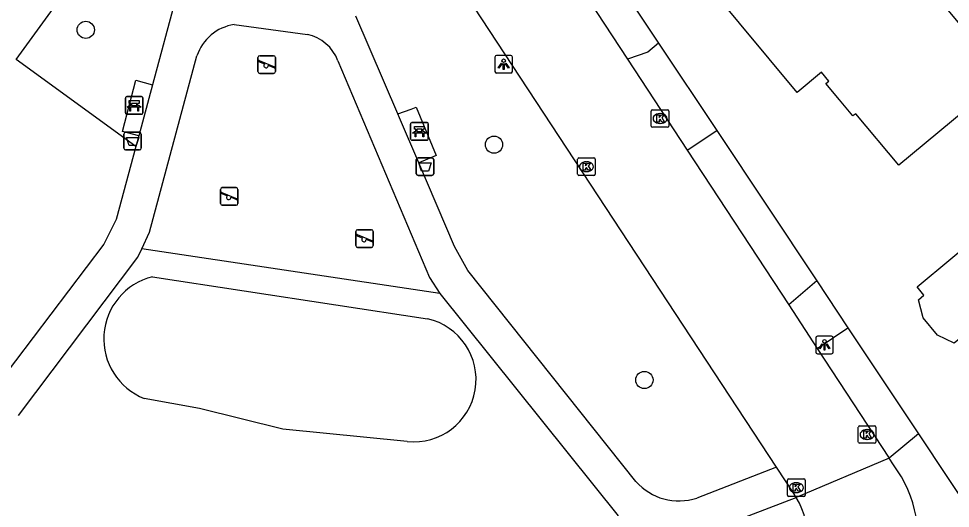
# Model space of a CAD drawing. Extents: x 157321 to 158827, y 386650 to 388532.
# Drawn here: x 158159.8 to 158212.8, y 387386.7 to 387414.5 of the extents above; entities that cross this region are included whole.
import ezdxf

# ---------------------------------------------------------------- set-up
doc = ezdxf.new("R2010")
doc.units = 0
for name, color, linetype in [('IMGEO_Afvalbak', 7, 'Continuous'), ('IMGEO_Bank', 7, 'Continuous'), ('IMGEO_Berm_groen', 7, 'Continuous'), ('IMGEO_Boom', 7, 'Continuous'), ('IMGEO_Groenvoorziening', 7, 'Continuous'), ('IMGEO_Kolk', 7, 'Continuous'), ('IMGEO_Lichtpunt', 7, 'Continuous'), ('IMGEO_Pand', 7, 'Continuous'), ('IMGEO_Rijbaan_lokaal_gesloten', 7, 'Continuous'), ('IMGEO_Rijbaan_lokaal_open', 7, 'Continuous'), ('IMGEO_Speelvoorziening', 7, 'Continuous'), ('IMGEO_Voetpad_halfverhard', 7, 'Continuous'), ('IMGEO_Voetpad_open', 7, 'Continuous')]:
    doc.layers.add(name, color=color, linetype=linetype)

msp = doc.modelspace()

# ---------------------------------------------------------------- linework, layer by layer
at = {"layer": 'IMGEO_Afvalbak'}
for p, q in [((158165.792, 387407.169), (158165.792, 387407.969)), ((158165.792, 387407.969), (158165.792, 387407.169)), ((158165.892, 387408.069), (158166.682, 387408.069)), ((158166.682, 387408.069), (158165.892, 387408.069)), ((158166.782, 387407.969), (158166.782, 387407.169)), ((158166.782, 387407.169), (158166.782, 387407.969)), ((158166.682, 387407.069), (158165.892, 387407.069)), ((158165.892, 387407.069), (158166.682, 387407.069)), ((158182.41, 387405.715), (158182.41, 387406.515)), ((158182.41, 387406.515), (158182.41, 387405.715)), ((158182.51, 387406.615), (158183.3, 387406.615)), ((158183.3, 387406.615), (158182.51, 387406.615)), ((158183.4, 387406.515), (158183.4, 387405.715)), ((158183.4, 387405.715), (158183.4, 387406.515)), ((158183.3, 387405.615), (158182.51, 387405.615)), ((158182.51, 387405.615), (158183.3, 387405.615))]:
    msp.add_line(p, q, dxfattribs=at)
for points in [[(158165.935, 387407.783), (158166.639, 387407.783), (158166.49, 387407.313), (158166.084, 387407.313), (158165.935, 387407.783)], [(158182.553, 387406.329), (158183.257, 387406.329), (158183.108, 387405.859), (158182.702, 387405.859), (158182.553, 387406.329)]]:
    msp.add_lwpolyline(points, dxfattribs=at)
for centre, start, end in [((158165.892, 387407.969), 90, 180), ((158165.892, 387407.969), 90, 180), ((158166.682, 387407.969), 0, 90), ((158166.682, 387407.969), 360, 90), ((158165.892, 387407.169), 180, 270), ((158165.892, 387407.169), 180, 270), ((158166.682, 387407.169), 270, 0), ((158166.682, 387407.169), 270, 0), ((158182.51, 387406.515), 90, 180), ((158182.51, 387406.515), 90, 180), ((158183.3, 387406.515), 0, 90), ((158183.3, 387406.515), 360, 90), ((158182.51, 387405.715), 180, 270), ((158182.51, 387405.715), 180, 270), ((158183.3, 387405.715), 270, 0), ((158183.3, 387405.715), 270, 0)]:
    msp.add_arc(centre, 0.1, start, end, dxfattribs=at)
at = {"layer": 'IMGEO_Bank'}
for p, q in [((158165.878, 387409.17), (158165.878, 387410.011)), ((158165.878, 387410.011), (158165.878, 387409.17)), ((158165.953, 387410.095), (158166.794, 387410.095)), ((158166.794, 387410.095), (158165.953, 387410.095)), ((158166.187, 387409.601), (158166.187, 387409.707)), ((158166.231, 387409.707), (158166.231, 387409.601)), ((158166.519, 387409.713), (158166.237, 387409.713)), ((158166.525, 387409.601), (158166.525, 387409.707)), ((158166.569, 387409.707), (158166.569, 387409.601)), ((158166.878, 387410.02), (158166.878, 387409.179)), ((158166.878, 387409.179), (158166.878, 387410.02)), ((158166.575, 387409.493), (158166.182, 387409.493)), ((158166.237, 387409.595), (158166.519, 387409.595)), ((158166.803, 387409.095), (158165.962, 387409.095)), ((158165.962, 387409.095), (158166.803, 387409.095)), ((158182.161, 387408.624), (158183.002, 387408.624)), ((158183.002, 387408.624), (158182.161, 387408.624)), ((158182.086, 387407.699), (158182.086, 387408.54)), ((158182.086, 387408.54), (158182.086, 387407.699)), ((158182.395, 387408.13), (158182.395, 387408.236)), ((158182.439, 387408.236), (158182.439, 387408.13)), ((158182.727, 387408.242), (158182.445, 387408.242)), ((158182.445, 387408.124), (158182.727, 387408.124)), ((158182.733, 387408.13), (158182.733, 387408.236)), ((158182.777, 387408.236), (158182.777, 387408.13)), ((158183.086, 387408.549), (158183.086, 387407.708)), ((158183.086, 387407.708), (158183.086, 387408.549)), ((158183.011, 387407.624), (158182.17, 387407.624)), ((158182.17, 387407.624), (158183.011, 387407.624)), ((158182.783, 387408.022), (158182.39, 387408.022))]:
    msp.add_line(p, q, dxfattribs=at)
for points in [[(158166.181, 387409.713), (158166.095, 387409.713), (158166.095, 387409.874), (158166.658, 387409.874), (158166.658, 387409.713), (158166.575, 387409.713)], [(158166.125, 387409.493), (158165.983, 387409.493), (158166.095, 387409.595), (158166.181, 387409.595)], [(158166.175, 387409.486), (158166.175, 387409.279), (158166.132, 387409.279), (158166.132, 387409.486)], [(158166.575, 387409.595), (158166.658, 387409.595), (158166.77, 387409.493), (158166.631, 387409.493)], [(158166.625, 387409.486), (158166.625, 387409.279), (158166.581, 387409.279), (158166.581, 387409.486)], [(158182.333, 387408.022), (158182.191, 387408.022), (158182.303, 387408.124), (158182.389, 387408.124)], [(158182.389, 387408.242), (158182.303, 387408.242), (158182.303, 387408.403), (158182.866, 387408.403), (158182.866, 387408.242), (158182.783, 387408.242)], [(158182.783, 387408.124), (158182.866, 387408.124), (158182.978, 387408.022), (158182.839, 387408.022)], [(158182.383, 387408.015), (158182.383, 387407.808), (158182.34, 387407.808), (158182.34, 387408.015)], [(158182.833, 387408.015), (158182.833, 387407.808), (158182.789, 387407.808), (158182.789, 387408.015)]]:
    msp.add_lwpolyline(points, dxfattribs=at)
for centre, radius, start, end in [((158165.956, 387410.017), 0.0779, 92.4484, 184.2845), ((158165.956, 387410.017), 0.0779, 92.4484, 184.2845), ((158166.18, 387409.706), 0.00671, 2.8957, 87.1043), ((158166.237, 387409.706), 0.00671, 92.8957, 177.1043), ((158166.519, 387409.706), 0.00671, 2.8957, 87.1043), ((158166.576, 387409.706), 0.00671, 92.8957, 177.1043), ((158166.8, 387410.017), 0.0779, 2.4484, 94.2845), ((158166.8, 387410.017), 0.0779, 2.4484, 94.2845), ((158165.956, 387409.173), 0.0779, 182.4484, 274.2845), ((158165.956, 387409.173), 0.0779, 182.4484, 274.2845), ((158166.125, 387409.486), 0.00671, 2.8957, 87.1043), ((158166.182, 387409.486), 0.00671, 92.8957, 177.1043), ((158166.18, 387409.602), 0.00671, 272.8957, 357.1043), ((158166.237, 387409.602), 0.00671, 182.8957, 267.1043), ((158166.519, 387409.602), 0.00671, 272.8957, 357.1043), ((158166.576, 387409.602), 0.00671, 182.8957, 267.1043), ((158166.574, 387409.486), 0.00671, 2.8957, 87.1043), ((158166.631, 387409.486), 0.00671, 92.8957, 177.1043), ((158166.8, 387409.173), 0.0779, 272.4484, 4.2845), ((158166.8, 387409.173), 0.0779, 272.4484, 4.2845), ((158182.164, 387408.546), 0.0779, 92.4484, 184.2845), ((158182.164, 387408.546), 0.0779, 92.4484, 184.2845), ((158183.008, 387408.546), 0.0779, 2.4484, 94.2845), ((158183.008, 387408.546), 0.0779, 2.4484, 94.2845), ((158182.388, 387408.235), 0.00671, 2.8957, 87.1043), ((158182.388, 387408.131), 0.00671, 272.8957, 357.1043), ((158182.445, 387408.235), 0.00671, 92.8957, 177.1043), ((158182.445, 387408.131), 0.00671, 182.8957, 267.1043), ((158182.727, 387408.235), 0.00671, 2.8957, 87.1043), ((158182.727, 387408.131), 0.00671, 272.8957, 357.1043), ((158182.784, 387408.235), 0.00671, 92.8957, 177.1043), ((158182.784, 387408.131), 0.00671, 182.8957, 267.1043), ((158182.164, 387407.702), 0.0779, 182.4484, 274.2845), ((158182.164, 387407.702), 0.0779, 182.4484, 274.2845), ((158182.333, 387408.015), 0.00671, 2.8957, 87.1043), ((158182.39, 387408.015), 0.00671, 92.8957, 177.1043), ((158182.782, 387408.015), 0.00671, 2.8957, 87.1043), ((158182.839, 387408.015), 0.00671, 92.8957, 177.1043), ((158183.008, 387407.702), 0.0779, 272.4484, 4.2845), ((158183.008, 387407.702), 0.0779, 272.4484, 4.2845)]:
    msp.add_arc(centre, radius, start, end, dxfattribs=at)
at = {"layer": 'IMGEO_Berm_groen'}
for points in [[(158188.758, 387424.311), (158196.186, 387413.139)], [(158199.492, 387408.168), (158205.174, 387399.622)], [(158206.948, 387396.956), (158210.955, 387390.929)]]:
    msp.add_lwpolyline(points, dxfattribs=at)
at = {"layer": 'IMGEO_Boom'}
for centre in [(158163.626, 387413.892), (158186.83, 387407.37), (158195.377, 387393.991)]:
    msp.add_circle(centre, 0.489, dxfattribs=at)
at = {"layer": 'IMGEO_Groenvoorziening'}
for points in [[(158166.475, 387407.255), (158159.666, 387412.214)], [(158166.641, 387407.872), (158165.706, 387408.118), (158166.469, 387411.035), (158167.416, 387410.765)], [(158181.364, 387409.113), (158182.127, 387409.392), (158182.406, 387409.494), (158183.533, 387406.755), (158182.559, 387406.325)], [(158183.753, 387398.901), (158166.807, 387401.446)], [(158167.411, 387399.859), (158183.05, 387397.466)], [(158181.898, 387390.491), (158174.836, 387391.193), (158170.099, 387392.371), (158166.955, 387392.937)]]:
    msp.add_lwpolyline(points, dxfattribs=at)
for centre, radius, start, end in [((158168.298, 387396.325), 3.644, 104.0917, 248.3702), ((158182.267, 387394.013), 3.541, 264.0132, 77.23)]:
    msp.add_arc(centre, radius, start, end, dxfattribs=at)
at = {"layer": 'IMGEO_Kolk'}
for p, q in [((158195.767, 387408.427), (158195.767, 387409.279)), ((158195.842, 387409.353), (158196.694, 387409.353)), ((158196.255, 387409.133), (158196.28, 387409.133)), ((158196.768, 387409.279), (158196.768, 387408.427)), ((158196.694, 387408.353), (158195.842, 387408.353)), ((158196.278, 387408.573), (158196.253, 387408.573)), ((158191.584, 387405.688), (158191.584, 387406.54)), ((158191.659, 387406.614), (158192.511, 387406.614)), ((158192.585, 387406.54), (158192.585, 387405.688)), ((158192.072, 387406.394), (158192.097, 387406.394)), ((158192.511, 387405.614), (158191.659, 387405.614)), ((158192.095, 387405.834), (158192.07, 387405.834)), ((158207.536, 387390.466), (158207.536, 387391.318)), ((158207.611, 387391.392), (158208.463, 387391.392)), ((158208.024, 387391.172), (158208.049, 387391.172)), ((158208.537, 387391.318), (158208.537, 387390.466)), ((158208.047, 387390.612), (158208.022, 387390.612)), ((158208.463, 387390.392), (158207.611, 387390.392)), ((158203.509, 387387.444), (158203.509, 387388.296)), ((158203.584, 387388.37), (158204.436, 387388.37)), ((158203.997, 387388.15), (158204.022, 387388.15)), ((158204.51, 387388.296), (158204.51, 387387.444)), ((158204.02, 387387.59), (158203.995, 387387.59)), ((158204.436, 387387.37), (158203.584, 387387.37))]:
    msp.add_line(p, q, dxfattribs=at)
for points in [[(158195.767, 387408.427), (158195.767, 387409.279)], [(158195.842, 387409.353), (158196.694, 387409.353)], [(158196.768, 387409.279), (158196.768, 387408.427)], [(158196.088, 387409.053), (158196.211, 387409.053), (158196.211, 387408.902), (158196.341, 387409.053), (158196.505, 387409.053), (158196.359, 387408.902), (158196.512, 387408.653), (158196.36, 387408.653), (158196.275, 387408.817), (158196.211, 387408.75), (158196.211, 387408.653), (158196.088, 387408.653), (158196.088, 387409.053)], [(158196.694, 387408.353), (158195.842, 387408.353)], [(158191.584, 387405.688), (158191.584, 387406.54)], [(158191.659, 387406.614), (158192.511, 387406.614)], [(158192.585, 387406.54), (158192.585, 387405.688)], [(158191.905, 387406.314), (158192.028, 387406.314), (158192.028, 387406.163), (158192.158, 387406.314), (158192.322, 387406.314), (158192.176, 387406.163), (158192.329, 387405.914), (158192.177, 387405.914), (158192.092, 387406.078), (158192.028, 387406.011), (158192.028, 387405.914), (158191.905, 387405.914), (158191.905, 387406.314)], [(158192.511, 387405.614), (158191.659, 387405.614)], [(158207.536, 387390.466), (158207.536, 387391.318)], [(158207.611, 387391.392), (158208.463, 387391.392)], [(158208.537, 387391.318), (158208.537, 387390.466)], [(158207.857, 387391.092), (158207.98, 387391.092), (158207.98, 387390.941), (158208.11, 387391.092), (158208.274, 387391.092), (158208.128, 387390.941), (158208.281, 387390.692), (158208.129, 387390.692), (158208.044, 387390.856), (158207.98, 387390.789), (158207.98, 387390.692), (158207.857, 387390.692), (158207.857, 387391.092)], [(158208.463, 387390.392), (158207.611, 387390.392)], [(158203.509, 387387.444), (158203.509, 387388.296)], [(158203.584, 387388.37), (158204.436, 387388.37)], [(158203.83, 387388.07), (158203.953, 387388.07), (158203.953, 387387.919), (158204.083, 387388.07), (158204.247, 387388.07), (158204.101, 387387.919), (158204.254, 387387.67), (158204.102, 387387.67), (158204.017, 387387.834), (158203.953, 387387.767), (158203.953, 387387.67), (158203.83, 387387.67), (158203.83, 387388.07)], [(158204.51, 387388.296), (158204.51, 387387.444)], [(158204.436, 387387.37), (158203.584, 387387.37)]]:
    msp.add_lwpolyline(points, dxfattribs=at)
for centre, start, end in [((158195.844, 387409.277), 91.552, 178.448), ((158195.844, 387409.277), 91.552, 178.448), ((158196.692, 387409.277), 1.552, 88.448), ((158196.692, 387409.277), 1.552, 88.448), ((158195.844, 387408.429), 181.552, 268.448), ((158195.844, 387408.429), 181.552, 268.448), ((158196.692, 387408.429), 271.552, 358.448), ((158196.692, 387408.429), 271.552, 358.448), ((158191.661, 387406.538), 91.552, 178.448), ((158191.661, 387406.538), 91.552, 178.448), ((158192.509, 387406.538), 1.552, 88.448), ((158192.509, 387406.538), 1.552, 88.448), ((158191.661, 387405.69), 181.552, 268.448), ((158191.661, 387405.69), 181.552, 268.448), ((158192.509, 387405.69), 271.552, 358.448), ((158192.509, 387405.69), 271.552, 358.448), ((158207.613, 387391.316), 91.552, 178.448), ((158207.613, 387391.316), 91.552, 178.448), ((158208.461, 387391.316), 1.552, 88.448), ((158208.461, 387391.316), 1.552, 88.448), ((158207.613, 387390.468), 181.552, 268.448), ((158207.613, 387390.468), 181.552, 268.448), ((158208.461, 387390.468), 271.552, 358.448), ((158208.461, 387390.468), 271.552, 358.448), ((158203.586, 387388.294), 91.552, 178.448), ((158203.586, 387388.294), 91.552, 178.448), ((158204.434, 387388.294), 1.552, 88.448), ((158204.434, 387388.294), 1.552, 88.448), ((158203.586, 387387.446), 181.552, 268.448), ((158203.586, 387387.446), 181.552, 268.448), ((158204.434, 387387.446), 271.552, 358.448), ((158204.434, 387387.446), 271.552, 358.448)]:
    msp.add_arc(centre, 0.0765, start, end, dxfattribs=at)
for centre, major_axis, ratio, start_param, end_param in [((158196.254, 387408.853), (-0.387, 0.002), 0.722429, 4.712389, 7.853982), ((158196.279, 387408.853), (-0.39, 0.002), 0.717154, 1.570796, 4.712389), ((158192.071, 387406.114), (-0.387, 0.002), 0.722429, 4.712389, 7.853982), ((158192.096, 387406.114), (-0.39, 0.002), 0.717154, 1.570796, 4.712389), ((158208.023, 387390.892), (-0.387, 0.002), 0.722429, 4.712389, 7.853982), ((158208.048, 387390.892), (-0.39, 0.002), 0.717154, 1.570796, 4.712389), ((158203.996, 387387.87), (-0.387, 0.002), 0.722429, 4.712389, 7.853982), ((158204.021, 387387.87), (-0.39, 0.002), 0.717154, 1.570796, 4.712389)]:
    msp.add_ellipse(centre, major_axis=major_axis, ratio=ratio, start_param=start_param, end_param=end_param, dxfattribs=at)
at = {"layer": 'IMGEO_Lichtpunt'}
for p, q in [((158186.878, 387412.341), (158186.878, 387411.534)), ((158186.878, 387412.341), (158186.878, 387411.534)), ((158187.78, 387412.436), (158186.972, 387412.436)), ((158187.78, 387412.436), (158186.972, 387412.436)), ((158187.874, 387411.534), (158187.874, 387412.341)), ((158187.874, 387411.534), (158187.874, 387412.341)), ((158186.972, 387411.44), (158187.78, 387411.44)), ((158186.972, 387411.44), (158187.78, 387411.44)), ((158206.016, 387396.481), (158205.208, 387396.481)), ((158206.016, 387396.481), (158205.208, 387396.481)), ((158205.114, 387396.386), (158205.114, 387395.579)), ((158205.114, 387396.386), (158205.114, 387395.579)), ((158206.11, 387395.579), (158206.11, 387396.386)), ((158206.11, 387395.579), (158206.11, 387396.386)), ((158205.208, 387395.485), (158206.016, 387395.485)), ((158205.208, 387395.485), (158206.016, 387395.485))]:
    msp.add_line(p, q, dxfattribs=at)
for points in [[(158187.252, 387412.005), (158187.291, 387411.977), (158187.103, 387411.715), (158187.065, 387411.742), (158187.252, 387412.005)], [(158187.354, 387411.957), (158187.401, 387411.957), (158187.401, 387411.635), (158187.354, 387411.635), (158187.354, 387411.957)], [(158187.464, 387411.977), (158187.502, 387412.004), (158187.689, 387411.742), (158187.65, 387411.714), (158187.464, 387411.977)], [(158205.488, 387396.05), (158205.527, 387396.022), (158205.339, 387395.76), (158205.301, 387395.787), (158205.488, 387396.05)], [(158205.59, 387396.002), (158205.637, 387396.002), (158205.637, 387395.68), (158205.59, 387395.68), (158205.59, 387396.002)], [(158205.7, 387396.022), (158205.738, 387396.049), (158205.925, 387395.787), (158205.886, 387395.759), (158205.7, 387396.022)]]:
    msp.add_lwpolyline(points, dxfattribs=at)
for centre in [(158187.377, 387412.139), (158205.613, 387396.184)]:
    msp.add_circle(centre, 0.0994, dxfattribs=at)
for centre, start, end in [((158186.972, 387412.341), 90, 180), ((158186.972, 387412.341), 90, 180), ((158187.78, 387412.341), 0, 90), ((158187.78, 387412.341), 0, 90), ((158186.972, 387411.534), 180, 270), ((158186.972, 387411.534), 180, 270), ((158187.78, 387411.534), 270, 0), ((158187.78, 387411.534), 270, 360), ((158205.208, 387396.386), 90, 180), ((158205.208, 387396.386), 90, 180), ((158206.016, 387396.386), 0, 90), ((158206.016, 387396.386), 0, 90), ((158205.208, 387395.579), 180, 270), ((158205.208, 387395.579), 180, 270), ((158206.016, 387395.579), 270, 0), ((158206.016, 387395.579), 270, 360)]:
    msp.add_arc(centre, 0.0946, start, end, dxfattribs=at)
at = {"layer": 'IMGEO_Pand'}
for points in [[(158220.87, 387434.176), (158224.719, 387429.534), (158217.715, 387423.728), (158219.94, 387421.05), (158212.641, 387414.986), (158215.82, 387411.16), (158209.831, 387406.209), (158207.393, 387409.124), (158207.229, 387408.997), (158206.459, 387409.923), (158205.698, 387410.837), (158205.867, 387410.978), (158205.445, 387411.485), (158204.051, 387410.326), (158199.195, 387416.212), (158203.046, 387419.403), (158205.564, 387421.489), (158205.889, 387421.097), (158211.811, 387426.004), (158211.486, 387426.396), (158214.34, 387428.76), (158220.87, 387434.176)], [(158231.543, 387421.64), (158233.166, 387419.678), (158227.45, 387414.95), (158231.08, 387410.56), (158223.066, 387403.926), (158228.36, 387397.53), (158221.755, 387392.085), (158217.896, 387388.904), (158214.067, 387393.535), (158215.001, 387394.273), (158213.289, 387396.329), (158212.991, 387396.08), (158212.033, 387396.533), (158211.216, 387397.524), (158210.96, 387398.544), (158211.267, 387398.806), (158210.873, 387399.291), (158216.625, 387404.057), (158215.67, 387405.21), (158216.742, 387406.097), (158215.118, 387408.06), (158231.543, 387421.64)]]:
    msp.add_lwpolyline(points, dxfattribs=at)
at = {"layer": 'IMGEO_Rijbaan_lokaal_gesloten'}
for points in [[(158187.101, 387423.209), (158189.594, 387419.593), (158194.425, 387412.221)], [(158202.88, 387389.042), (158183.912, 387417.919)], [(158194.425, 387412.221), (158197.813, 387407.052)], [(158197.813, 387407.052), (158203.577, 387398.257)], [(158203.577, 387398.257), (158205.194, 387395.79)], [(158205.194, 387395.79), (158209.286, 387389.546)], [(158209.286, 387389.546), (158204.012, 387387.321)], [(158209.536, 387389.165), (158209.286, 387389.546)], [(158204.012, 387387.321), (158203.867, 387387.545), (158202.88, 387389.042)]]:
    msp.add_lwpolyline(points, dxfattribs=at)
for centre, radius, start, end in [((158203.767, 387384.895), 7.178, 344.8774, 36.5095), ((158200.138, 387385.023), 4.504, 317.6921, 30.6739)]:
    msp.add_arc(centre, radius, start, end, dxfattribs=at)
at = {"layer": 'IMGEO_Rijbaan_lokaal_open'}
for points in [[(158159.666, 387412.214), (158168.886, 387424.874), (158171.097, 387427.853)], [(158196.186, 387413.139), (158195.58, 387412.631), (158194.425, 387412.221)], [(158196.186, 387413.139), (158199.492, 387408.168)], [(158197.813, 387407.052), (158199.492, 387408.168)], [(158210.955, 387390.929), (158209.286, 387389.546)], [(158210.955, 387390.929), (158214.258, 387385.961)]]:
    msp.add_lwpolyline(points, dxfattribs=at)
at = {"layer": 'IMGEO_Speelvoorziening'}
for p, q in [((158173.412, 387411.519), (158173.412, 387412.319)), ((158173.412, 387412.319), (158173.412, 387411.519)), ((158173.512, 387412.419), (158174.302, 387412.419)), ((158174.302, 387412.419), (158173.512, 387412.419)), ((158174.402, 387412.319), (158174.402, 387411.519)), ((158174.402, 387411.519), (158174.402, 387412.319)), ((158173.795, 387411.947), (158173.456, 387412.084)), ((158173.481, 387412.144), (158174.357, 387411.791)), ((158174.333, 387411.731), (158173.993, 387411.868)), ((158174.302, 387411.419), (158173.512, 387411.419)), ((158173.512, 387411.419), (158174.302, 387411.419)), ((158171.387, 387404.924), (158172.177, 387404.924)), ((158172.177, 387404.924), (158171.387, 387404.924)), ((158171.287, 387404.024), (158171.287, 387404.824)), ((158171.287, 387404.824), (158171.287, 387404.024)), ((158171.67, 387404.452), (158171.331, 387404.589)), ((158171.356, 387404.649), (158172.232, 387404.296)), ((158172.208, 387404.236), (158171.868, 387404.373)), ((158172.277, 387404.824), (158172.277, 387404.024)), ((158172.277, 387404.024), (158172.277, 387404.824)), ((158172.177, 387403.924), (158171.387, 387403.924)), ((158171.387, 387403.924), (158172.177, 387403.924)), ((158178.975, 387401.629), (158178.975, 387402.429)), ((158178.975, 387402.429), (158178.975, 387401.629)), ((158179.044, 387402.254), (158179.92, 387401.901)), ((158179.075, 387402.529), (158179.865, 387402.529)), ((158179.865, 387402.529), (158179.075, 387402.529)), ((158179.965, 387402.429), (158179.965, 387401.629)), ((158179.965, 387401.629), (158179.965, 387402.429)), ((158179.358, 387402.057), (158179.019, 387402.194)), ((158179.896, 387401.841), (158179.556, 387401.978)), ((158179.865, 387401.529), (158179.075, 387401.529)), ((158179.075, 387401.529), (158179.865, 387401.529))]:
    msp.add_line(p, q, dxfattribs=at)
for centre, radius, start, end in [((158173.512, 387412.319), 0.1, 90, 180), ((158173.512, 387412.319), 0.1, 90, 180), ((158174.302, 387412.319), 0.1, 0, 90), ((158174.302, 387412.319), 0.1, 360, 90), ((158173.469, 387412.114), 0.0327, 68.078, 248.078), ((158173.874, 387411.857), 0.12, 130.9928, 5.1632), ((158174.345, 387411.761), 0.0327, 248.078, 68.078), ((158173.512, 387411.519), 0.1, 180, 270), ((158173.512, 387411.519), 0.1, 180, 270), ((158174.302, 387411.519), 0.1, 270, 0), ((158174.302, 387411.519), 0.1, 270, 0), ((158171.387, 387404.824), 0.1, 90, 180), ((158171.387, 387404.824), 0.1, 90, 180), ((158172.177, 387404.824), 0.1, 0, 90), ((158172.177, 387404.824), 0.1, 360, 90), ((158171.344, 387404.619), 0.0327, 68.078, 248.078), ((158171.749, 387404.362), 0.12, 130.9928, 5.1632), ((158171.387, 387404.024), 0.1, 180, 270), ((158171.387, 387404.024), 0.1, 180, 270), ((158172.177, 387404.024), 0.1, 270, 0), ((158172.177, 387404.024), 0.1, 270, 0), ((158172.22, 387404.266), 0.0327, 248.078, 68.078), ((158179.075, 387402.429), 0.1, 90, 180), ((158179.075, 387402.429), 0.1, 90, 180), ((158179.032, 387402.224), 0.0327, 68.078, 248.078), ((158179.865, 387402.429), 0.1, 0, 90), ((158179.865, 387402.429), 0.1, 360, 90), ((158179.437, 387401.967), 0.12, 130.9928, 5.1632), ((158179.908, 387401.871), 0.0327, 248.078, 68.078), ((158179.075, 387401.629), 0.1, 180, 270), ((158179.075, 387401.629), 0.1, 180, 270), ((158179.865, 387401.629), 0.1, 270, 0), ((158179.865, 387401.629), 0.1, 270, 0)]:
    msp.add_arc(centre, radius, start, end, dxfattribs=at)
at = {"layer": 'IMGEO_Voetpad_halfverhard'}
for points in [[(158168.772, 387415.789), (158167.416, 387410.765)], [(158181.364, 387409.113), (158178.979, 387414.679)], [(158172.058, 387414.191), (158176.22, 387413.627)], [(158166.807, 387401.446), (158167.242, 387402.386), (158169.946, 387412.409)], [(158177.953, 387412.135), (158183.17, 387399.822), (158183.753, 387398.901)], [(158167.416, 387410.765), (158166.641, 387407.872)], [(158182.559, 387406.325), (158181.462, 387408.884), (158181.364, 387409.113)], [(158166.641, 387407.872), (158166.475, 387407.255)], [(158166.475, 387407.255), (158165.36, 387403.115), (158164.649, 387401.716), (158158.618, 387393.745)], [(158194.898, 387388.226), (158185.333, 387400.206), (158184.592, 387401.582), (158182.559, 387406.325)], [(158159.811, 387391.972), (158166.587, 387400.97), (158166.807, 387401.446)], [(158183.753, 387398.901), (158193.879, 387386.271)], [(158202.88, 387389.042), (158198.355, 387387.28)], [(158179.918, 387360.167), (158197.687, 387384.371), (158198.232, 387384.942), (158198.906, 387385.354), (158204.012, 387387.321)]]:
    msp.add_lwpolyline(points, dxfattribs=at)
for centre, radius, start, end in [((158172.435, 387411.602), 2.616, 98.2767, 162.0353), ((158175.739, 387411.316), 2.361, 20.3065, 78.2409), ((158197.34, 387390.36), 3.243, 221.1495, 288.2422)]:
    msp.add_arc(centre, radius, start, end, dxfattribs=at)
at = {"layer": 'IMGEO_Voetpad_open'}
for points in [[(158205.174, 387399.622), (158203.577, 387398.257)], [(158205.174, 387399.622), (158206.948, 387396.956)], [(158205.194, 387395.79), (158206.948, 387396.956)]]:
    msp.add_lwpolyline(points, dxfattribs=at)

doc.saveas('drawing.dxf')
